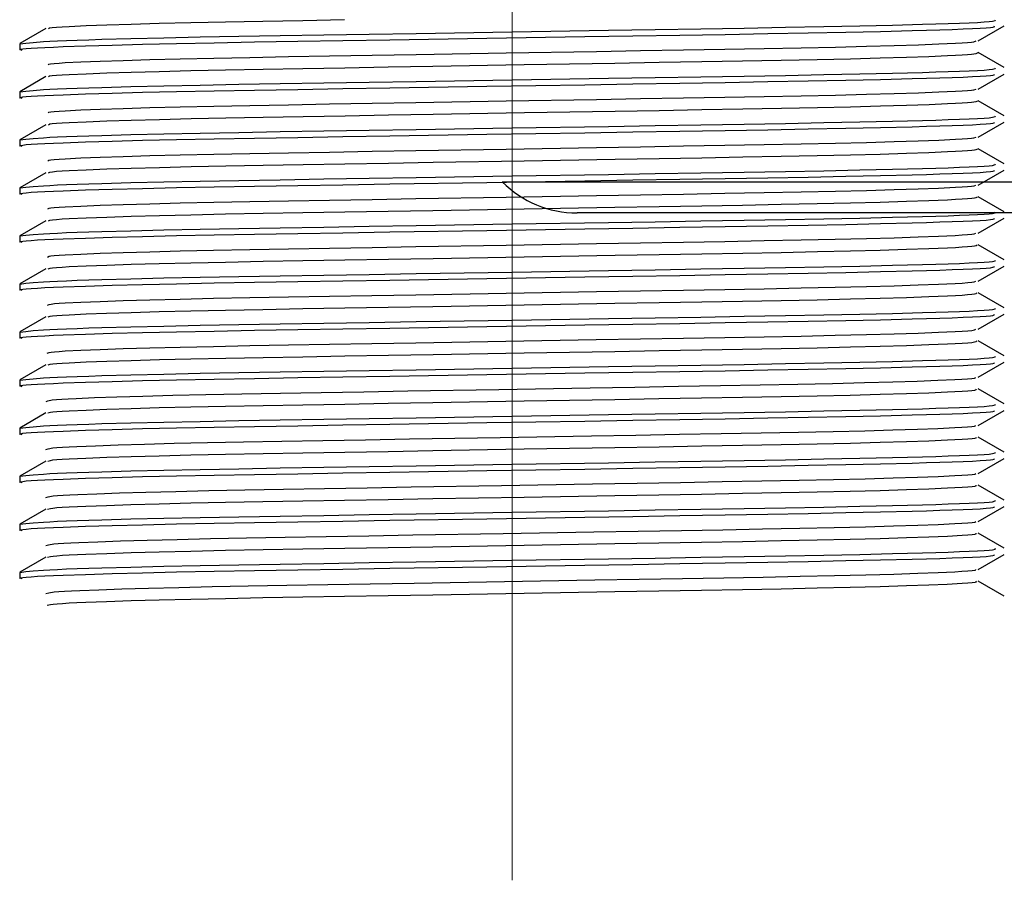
# Model space of a CAD drawing. Header units: millimetres. Extents: x 262469 to 275208, y -32539 to 9411.
# Tile 357 of 428: x 269144 to 269150, y -13294 to -13289. Entities that reach past the tile are written whole.
import ezdxf

# ---------------------------------------------------------------- set-up
doc = ezdxf.new("R2010")
doc.units = ezdxf.units.MM
doc.header["$LTSCALE"] = 100
doc.layers.add('$ IE_TELETECHNIKA', color=5, linetype='Continuous', lineweight=30)

msp = doc.modelspace()

# ---------------------------------------------------------------- linework, layer by layer
at = {"layer": '$ IE_TELETECHNIKA', "color": 7, "linetype": 'Continuous', "lineweight": 5, "ltscale": 20.32}
msp.add_line((269147.0395, -13294.1088), (269147.0395, -13285.0463), dxfattribs=at)
at = {"layer": '$ IE_TELETECHNIKA', "color": 7, "linetype": 'Continuous'}
for p, q in [((269144.2877, -13289.0839), (269144.1342, -13289.1726)), ((269149.7914, -13289.157), (269149.9449, -13289.0683)), ((269144.1333, -13289.1736), (269144.1333, -13289.209)), ((269149.9449, -13289.3143), (269149.7914, -13289.2256)), ((269144.2876, -13289.3674), (269144.1342, -13289.456)), ((269149.7914, -13289.4404), (269149.9449, -13289.3518)), ((269144.1333, -13289.4571), (269144.1333, -13289.4925)), ((269149.9449, -13289.5978), (269149.7914, -13289.5091)), ((269144.2877, -13289.6509), (269144.1342, -13289.7395)), ((269149.7914, -13289.7239), (269149.9449, -13289.6353)), ((269144.1333, -13289.7405), (269144.1333, -13289.776)), ((269149.9449, -13289.8813), (269149.7914, -13289.7926)), ((269149.7914, -13290.0074), (269149.9449, -13289.9188)), ((269144.2877, -13289.9343), (269144.1342, -13290.023)), ((269144.1333, -13290.024), (269144.1333, -13290.0595)), ((269146.9815, -13289.9883), (269151.0976, -13289.9883)), ((269149.9449, -13290.1647), (269149.7914, -13290.0761)), ((269150.6557, -13290.1713), (269147.4234, -13290.1713)), ((269149.7914, -13290.2909), (269149.9449, -13290.2022)), ((269144.2877, -13290.2178), (269144.1342, -13290.3065)), ((269144.1333, -13290.3075), (269144.1333, -13290.3429)), ((269149.9449, -13290.4482), (269149.7914, -13290.3596)), ((269149.7914, -13290.5744), (269149.9449, -13290.4857)), ((269144.2877, -13290.5013), (269144.1342, -13290.59)), ((269144.1333, -13290.591), (269144.1333, -13290.6264)), ((269149.9449, -13290.7317), (269149.7914, -13290.6431)), ((269144.2876, -13290.7848), (269144.1342, -13290.8734)), ((269149.7914, -13290.8579), (269149.9449, -13290.7692)), ((269144.1333, -13290.8745), (269144.1333, -13290.9099)), ((269149.9449, -13291.0152), (269149.7914, -13290.9266)), ((269144.2877, -13291.0683), (269144.1342, -13291.1569)), ((269149.7914, -13291.1413), (269149.9449, -13291.0527)), ((269144.1333, -13291.1579), (269144.1333, -13291.1934)), ((269149.9449, -13291.2987), (269149.7914, -13291.21)), ((269144.2877, -13291.3518), (269144.1342, -13291.4404)), ((269149.7914, -13291.4248), (269149.9449, -13291.3362)), ((269144.1333, -13291.4414), (269144.1333, -13291.4769)), ((269149.9449, -13291.5822), (269149.7914, -13291.4935)), ((269144.2877, -13291.6353), (269144.1342, -13291.7239)), ((269149.7914, -13291.7083), (269149.9449, -13291.6197)), ((269144.1333, -13291.7249), (269144.1333, -13291.7604)), ((269149.9449, -13291.8656), (269149.7914, -13291.777)), ((269144.2876, -13291.9188), (269144.1342, -13292.0074)), ((269149.7914, -13291.9918), (269149.9449, -13291.9031)), ((269144.1333, -13292.0084), (269144.1333, -13292.0438)), ((269149.9449, -13292.1491), (269149.7914, -13292.0605)), ((269149.7914, -13292.2753), (269149.9449, -13292.1866)), ((269144.2877, -13292.2022), (269144.1342, -13292.2909)), ((269144.1333, -13292.2919), (269144.1333, -13292.3273)), ((269149.9449, -13292.4326), (269149.7914, -13292.344))]:
    msp.add_line(p, q, dxfattribs=at)
for points in [[(269144.1333, -13289.1736), (269144.1688, -13289.1693), (269144.2123, -13289.165), (269144.2721, -13289.1606), (269144.3105, -13289.1584), (269144.3561, -13289.1561), (269144.4097, -13289.1538), (269144.4713, -13289.1515), (269144.5405, -13289.1492), (269144.6169, -13289.1469), (269144.789, -13289.1422), (269144.9837, -13289.1377), (269145.1973, -13289.1333), (269145.4271, -13289.1291), (269145.6712, -13289.125), (269145.9281, -13289.1208), (269146.1958, -13289.1164), (269146.4723, -13289.1119), (269147.0398, -13289.1027), (269147.6079, -13289.0936), (269147.8849, -13289.0891), (269148.1533, -13289.0847), (269148.4102, -13289.0804), (269148.6529, -13289.0762), (269148.8804, -13289.0719), (269149.0918, -13289.0676), (269149.2862, -13289.0631), (269149.4621, -13289.0586), (269149.5416, -13289.0562), (269149.6146, -13289.0539), (269149.6803, -13289.0516), (269149.738, -13289.0493), (269149.787, -13289.047), (269149.8265, -13289.0447), (269149.8558, -13289.0425), (269149.8752, -13289.0403), (269149.8919, -13289.0361), (269149.8925, -13289.0319)], [(269144.3027, -13289.0839), (269144.3084, -13289.0798), (269144.324, -13289.0776), (269144.3497, -13289.0754), (269144.384, -13289.0732), (269144.4255, -13289.0709), (269144.5252, -13289.0663), (269144.6462, -13289.0617), (269144.79, -13289.0571), (269144.9565, -13289.0525), (269145.1431, -13289.048), (269145.3478, -13289.0436), (269145.5686, -13289.0394), (269145.8036, -13289.0353), (269146.0506, -13289.0311)], [(269144.1462, -13289.2122), (269144.1325, -13289.208), (269144.1371, -13289.2059), (269144.1502, -13289.2038), (269144.1714, -13289.2016), (269144.2004, -13289.1993), (269144.2369, -13289.1971), (269144.2806, -13289.1948), (269144.3312, -13289.1925), (269144.3883, -13289.1902), (269144.5213, -13289.1855), (269144.6782, -13289.1807), (269144.8578, -13289.1761), (269145.059, -13289.1715), (269145.2803, -13289.1672), (269145.5194, -13289.1629), (269145.7737, -13289.1587), (269146.0406, -13289.1544), (269146.3174, -13289.1499), (269146.8897, -13289.1406), (269147.4685, -13289.1312), (269147.7531, -13289.1267), (269148.0304, -13289.1222), (269148.2971, -13289.1178), (269148.5501, -13289.1134), (269148.7877, -13289.1091), (269149.0092, -13289.1047), (269149.2137, -13289.1003), (269149.4005, -13289.0957), (269149.4861, -13289.0933), (269149.5655, -13289.091), (269149.6377, -13289.0886), (269149.7021, -13289.0862), (269149.7577, -13289.0839), (269149.8036, -13289.0816), (269149.8392, -13289.0793), (269149.8636, -13289.0771), (269149.8783, -13289.0749), (269149.8856, -13289.0727), (269149.8879, -13289.0685)], [(269144.3006, -13289.2976), (269144.3042, -13289.2935), (269144.3151, -13289.2914), (269144.3354, -13289.2893), (269144.3646, -13289.2871), (269144.4014, -13289.2848), (269144.4936, -13289.2803), (269144.6073, -13289.2757), (269144.7432, -13289.2711), (269144.9016, -13289.2665), (269145.0805, -13289.262), (269145.2779, -13289.2577), (269145.4918, -13289.2534), (269145.7204, -13289.2493), (269145.9616, -13289.2452), (269146.213, -13289.2409), (269146.4722, -13289.2365), (269147.0042, -13289.2273), (269147.5376, -13289.2182), (269147.7985, -13289.2137), (269148.0521, -13289.2094), (269148.2962, -13289.2052), (269148.5283, -13289.2011), (269148.7463, -13289.1969), (269148.9483, -13289.1926), (269149.1323, -13289.1881), (269149.296, -13289.1836), (269149.4379, -13289.179), (269149.5583, -13289.1744), (269149.6568, -13289.1698), (269149.6962, -13289.1676), (269149.7279, -13289.1654), (269149.7508, -13289.1632), (269149.7654, -13289.1611), (269149.7801, -13289.157)], [(269144.3027, -13289.3674), (269144.3092, -13289.3632), (269144.3244, -13289.3611), (269144.3498, -13289.3589), (269144.3838, -13289.3567), (269144.4252, -13289.3544), (269144.5251, -13289.3498), (269144.6463, -13289.3452), (269144.7902, -13289.3406), (269144.9567, -13289.336), (269145.1435, -13289.3315), (269145.3484, -13289.3271), (269145.5694, -13289.3229), (269145.8046, -13289.3187), (269146.0518, -13289.3145), (269146.3085, -13289.3102), (269146.5723, -13289.3056), (269147.1108, -13289.2964), (269147.6465, -13289.2872), (269147.9068, -13289.2827), (269148.1588, -13289.2784), (269148.4, -13289.2743), (269148.628, -13289.2701), (269148.8408, -13289.2658), (269149.0364, -13289.2614), (269149.2126, -13289.2568), (269149.3675, -13289.2522), (269149.5001, -13289.2476), (269149.6102, -13289.243), (269149.6563, -13289.2407), (269149.6957, -13289.2384), (269149.7277, -13289.2362), (269149.752, -13289.234), (269149.7794, -13289.2298), (269149.7914, -13289.2256)], [(269144.1333, -13289.4571), (269144.1688, -13289.4528), (269144.2123, -13289.4485), (269144.2721, -13289.4441), (269144.3105, -13289.4418), (269144.3561, -13289.4396), (269144.4097, -13289.4373), (269144.4713, -13289.435), (269144.5405, -13289.4327), (269144.6169, -13289.4304), (269144.789, -13289.4257), (269144.9837, -13289.4212), (269145.1973, -13289.4168), (269145.4271, -13289.4126), (269145.6712, -13289.4085), (269145.9281, -13289.4042), (269146.1958, -13289.3999), (269146.4723, -13289.3954), (269147.0398, -13289.3862), (269147.6079, -13289.377), (269147.8849, -13289.3726), (269148.1533, -13289.3682), (269148.4102, -13289.3639), (269148.6529, -13289.3596), (269148.8804, -13289.3554), (269149.0918, -13289.351), (269149.2862, -13289.3466), (269149.4621, -13289.342), (269149.5416, -13289.3397), (269149.6146, -13289.3374), (269149.6803, -13289.3351), (269149.738, -13289.3327), (269149.787, -13289.3304), (269149.8265, -13289.3282), (269149.8558, -13289.326), (269149.8752, -13289.3238), (269149.8919, -13289.3196), (269149.8925, -13289.3154)], [(269144.1462, -13289.4957), (269144.1325, -13289.4915), (269144.1371, -13289.4894), (269144.1502, -13289.4872), (269144.1714, -13289.485), (269144.2004, -13289.4828), (269144.2369, -13289.4806), (269144.2806, -13289.4783), (269144.3312, -13289.476), (269144.3883, -13289.4737), (269144.5213, -13289.469), (269144.6782, -13289.4642), (269144.8578, -13289.4596), (269145.059, -13289.455), (269145.2803, -13289.4507), (269145.5194, -13289.4464), (269145.7737, -13289.4422), (269146.0406, -13289.4379), (269146.3174, -13289.4334), (269146.8897, -13289.424), (269147.4685, -13289.4147), (269147.7531, -13289.4101), (269148.0304, -13289.4057), (269148.2971, -13289.4012), (269148.5501, -13289.3969), (269148.7877, -13289.3926), (269149.0092, -13289.3882), (269149.2137, -13289.3838), (269149.4005, -13289.3792), (269149.4861, -13289.3768), (269149.5655, -13289.3745), (269149.6377, -13289.3721), (269149.7021, -13289.3697), (269149.7577, -13289.3674), (269149.8036, -13289.365), (269149.8392, -13289.3628), (269149.8636, -13289.3605), (269149.8783, -13289.3584), (269149.8856, -13289.3562), (269149.8879, -13289.352)], [(269144.3, -13289.5811), (269144.3047, -13289.577), (269144.3156, -13289.5749), (269144.3358, -13289.5727), (269144.3646, -13289.5705), (269144.4012, -13289.5683), (269144.4934, -13289.5638), (269144.6073, -13289.5592), (269144.7432, -13289.5546), (269144.9015, -13289.55), (269145.0804, -13289.5455), (269145.2778, -13289.5412), (269145.4918, -13289.5369), (269145.7204, -13289.5328), (269145.9615, -13289.5287), (269146.2128, -13289.5244), (269146.472, -13289.52), (269147.0041, -13289.5108), (269147.5374, -13289.5017), (269147.7983, -13289.4972), (269148.052, -13289.4929), (269148.296, -13289.4887), (269148.5281, -13289.4846), (269148.7462, -13289.4804), (269148.9482, -13289.4761), (269149.1322, -13289.4716), (269149.2959, -13289.467), (269149.4378, -13289.4624), (269149.5581, -13289.4579), (269149.6567, -13289.4533), (269149.6963, -13289.4511), (269149.7282, -13289.4488), (269149.7513, -13289.4467), (269149.7657, -13289.4446), (269149.7792, -13289.4405)], [(269144.3026, -13289.6508), (269144.3101, -13289.6467), (269144.3252, -13289.6446), (269144.3503, -13289.6424), (269144.3842, -13289.6401), (269144.4255, -13289.6379), (269144.5256, -13289.6333), (269144.6471, -13289.6286), (269144.7912, -13289.624), (269144.9578, -13289.6194), (269145.1447, -13289.6149), (269145.3497, -13289.6106), (269145.5708, -13289.6063), (269145.8061, -13289.6022), (269146.0533, -13289.598), (269146.3101, -13289.5936), (269146.5739, -13289.5891), (269147.1124, -13289.5798), (269147.648, -13289.5706), (269147.9084, -13289.5662), (269148.1603, -13289.5619), (269148.4014, -13289.5577), (269148.6293, -13289.5535), (269148.842, -13289.5493), (269149.0375, -13289.5449), (269149.2136, -13289.5403), (269149.3683, -13289.5357), (269149.5008, -13289.531), (269149.6107, -13289.5264), (269149.6568, -13289.5241), (269149.6962, -13289.5219), (269149.7283, -13289.5196), (269149.7525, -13289.5175), (269149.7792, -13289.5132), (269149.7897, -13289.5091)], [(269144.1333, -13289.7405), (269144.1688, -13289.7363), (269144.2123, -13289.7319), (269144.2721, -13289.7276), (269144.3105, -13289.7253), (269144.3561, -13289.7231), (269144.4097, -13289.7208), (269144.4713, -13289.7185), (269144.5405, -13289.7162), (269144.6169, -13289.7138), (269144.789, -13289.7092), (269144.9837, -13289.7047), (269145.1973, -13289.7003), (269145.4271, -13289.6961), (269145.6712, -13289.6919), (269145.9281, -13289.6877), (269146.1958, -13289.6834), (269146.4723, -13289.6789), (269147.0398, -13289.6696), (269147.6079, -13289.6605), (269147.8849, -13289.6561), (269148.1533, -13289.6517), (269148.4102, -13289.6474), (269148.6529, -13289.6431), (269148.8804, -13289.6388), (269149.0918, -13289.6345), (269149.2862, -13289.6301), (269149.4621, -13289.6255), (269149.5416, -13289.6232), (269149.6146, -13289.6209), (269149.6803, -13289.6185), (269149.738, -13289.6162), (269149.787, -13289.6139), (269149.8265, -13289.6117), (269149.8558, -13289.6094), (269149.8752, -13289.6073), (269149.8919, -13289.603), (269149.8925, -13289.5989)], [(269144.1462, -13289.7792), (269144.1325, -13289.775), (269144.1371, -13289.7729), (269144.1502, -13289.7707), (269144.1714, -13289.7685), (269144.2004, -13289.7663), (269144.2369, -13289.7641), (269144.2806, -13289.7618), (269144.3312, -13289.7595), (269144.3883, -13289.7572), (269144.5213, -13289.7524), (269144.6782, -13289.7477), (269144.8578, -13289.743), (269145.059, -13289.7385), (269145.2803, -13289.7341), (269145.5194, -13289.7299), (269145.7737, -13289.7257), (269146.0406, -13289.7213), (269146.3174, -13289.7169), (269146.8897, -13289.7075), (269147.4685, -13289.6982), (269147.7531, -13289.6936), (269148.0304, -13289.6891), (269148.2971, -13289.6847), (269148.5501, -13289.6804), (269148.7877, -13289.6761), (269149.0092, -13289.6717), (269149.2137, -13289.6672), (269149.4005, -13289.6627), (269149.4861, -13289.6603), (269149.5655, -13289.6579), (269149.6377, -13289.6556), (269149.7021, -13289.6532), (269149.7577, -13289.6508), (269149.8036, -13289.6485), (269149.8392, -13289.6462), (269149.8636, -13289.644), (269149.8783, -13289.6418), (269149.8856, -13289.6397), (269149.8879, -13289.6355)], [(269144.2993, -13289.8645), (269144.3052, -13289.8605), (269144.3162, -13289.8584), (269144.3361, -13289.8562), (269144.3647, -13289.854), (269144.4012, -13289.8518), (269144.4933, -13289.8473), (269144.6073, -13289.8427), (269144.7432, -13289.8381), (269144.9015, -13289.8335), (269145.0804, -13289.829), (269145.2778, -13289.8246), (269145.4917, -13289.8204), (269145.7203, -13289.8163), (269145.9614, -13289.8122), (269146.2127, -13289.8079), (269146.4719, -13289.8035), (269147.0039, -13289.7943), (269147.5373, -13289.7851), (269147.7982, -13289.7807), (269148.0518, -13289.7763), (269148.2959, -13289.7722), (269148.528, -13289.7681), (269148.746, -13289.7639), (269148.948, -13289.7596), (269149.132, -13289.7551), (269149.2958, -13289.7505), (269149.4377, -13289.7459), (269149.5579, -13289.7413), (269149.6566, -13289.7368), (269149.6964, -13289.7345), (269149.7285, -13289.7323), (269149.7518, -13289.7302), (269149.7662, -13289.7281), (269149.7785, -13289.724)], [(269144.3023, -13289.9343), (269144.3108, -13289.9302), (269144.3256, -13289.9281), (269144.3504, -13289.9259), (269144.384, -13289.9236), (269144.4251, -13289.9214), (269144.5252, -13289.9168), (269144.6468, -13289.9121), (269144.7908, -13289.9075), (269144.9573, -13289.9029), (269145.1442, -13289.8984), (269145.3491, -13289.8941), (269145.5702, -13289.8898), (269145.8055, -13289.8857), (269146.0527, -13289.8815), (269146.3094, -13289.8771), (269146.5732, -13289.8726), (269147.1117, -13289.8633), (269147.6474, -13289.8541), (269147.9077, -13289.8497), (269148.1597, -13289.8454), (269148.4008, -13289.8412), (269148.6288, -13289.837), (269148.8415, -13289.8328), (269149.037, -13289.8283), (269149.2132, -13289.8238), (269149.368, -13289.8192), (269149.5004, -13289.8145), (269149.6104, -13289.8099), (269149.6565, -13289.8076), (269149.6961, -13289.8054), (269149.7284, -13289.8031), (269149.7528, -13289.8009), (269149.769, -13289.7988), (269149.7789, -13289.7967), (269149.7881, -13289.7926)], [(269144.1462, -13290.0627), (269144.1325, -13290.0585), (269144.1371, -13290.0564), (269144.1502, -13290.0542), (269144.1714, -13290.052), (269144.2004, -13290.0498), (269144.2369, -13290.0475), (269144.2806, -13290.0453), (269144.3312, -13290.043), (269144.3883, -13290.0406), (269144.5213, -13290.0359), (269144.6782, -13290.0312), (269144.8578, -13290.0265), (269145.059, -13290.022), (269145.2803, -13290.0176), (269145.5194, -13290.0134), (269145.7737, -13290.0092), (269146.0406, -13290.0048), (269146.3174, -13290.0003), (269146.8896, -13289.991), (269147.4685, -13289.9817), (269147.7531, -13289.9771), (269148.0304, -13289.9726), (269148.2971, -13289.9682), (269148.5501, -13289.9639), (269148.7877, -13289.9595), (269149.0092, -13289.9552), (269149.2137, -13289.9507), (269149.4005, -13289.9461), (269149.4861, -13289.9438), (269149.5654, -13289.9414), (269149.6377, -13289.9391), (269149.7021, -13289.9367), (269149.7577, -13289.9343), (269149.8036, -13289.932), (269149.8392, -13289.9297), (269149.8636, -13289.9275), (269149.8783, -13289.9253), (269149.8856, -13289.9232), (269149.8879, -13289.9189)], [(269144.1333, -13290.024), (269144.1688, -13290.0197), (269144.2123, -13290.0154), (269144.2721, -13290.011), (269144.3105, -13290.0088), (269144.3561, -13290.0066), (269144.4097, -13290.0043), (269144.4713, -13290.002), (269144.5405, -13289.9996), (269144.6169, -13289.9973), (269144.789, -13289.9927), (269144.9837, -13289.9881), (269145.1973, -13289.9838), (269145.4271, -13289.9796), (269145.6712, -13289.9754), (269145.9281, -13289.9712), (269146.1958, -13289.9669), (269146.4723, -13289.9624), (269147.0398, -13289.9531), (269147.6079, -13289.944), (269147.8849, -13289.9396), (269148.1533, -13289.9352), (269148.4102, -13289.9309), (269148.6529, -13289.9266), (269148.8804, -13289.9223), (269149.0918, -13289.918), (269149.2862, -13289.9136), (269149.4621, -13289.909), (269149.5416, -13289.9067), (269149.6146, -13289.9044), (269149.6803, -13289.902), (269149.738, -13289.8997), (269149.787, -13289.8974), (269149.8265, -13289.8951), (269149.8558, -13289.8929), (269149.8752, -13289.8908), (269149.8919, -13289.8865), (269149.8925, -13289.8824)], [(269144.2985, -13290.148), (269144.3056, -13290.1439), (269144.3167, -13290.1418), (269144.3364, -13290.1397), (269144.3649, -13290.1375), (269144.4011, -13290.1353), (269144.4931, -13290.1307), (269144.6072, -13290.1262), (269144.7432, -13290.1216), (269144.9015, -13290.117), (269145.0803, -13290.1125), (269145.2777, -13290.1081), (269145.4916, -13290.1039), (269145.7202, -13290.0998), (269145.9613, -13290.0956), (269146.2126, -13290.0914), (269146.4718, -13290.0869), (269147.0038, -13290.0778), (269147.5372, -13290.0686), (269147.798, -13290.0641), (269148.0517, -13290.0598), (269148.2957, -13290.0557), (269148.5279, -13290.0515), (269148.7459, -13290.0474), (269148.9479, -13290.043), (269149.1319, -13290.0386), (269149.2958, -13290.034), (269149.4376, -13290.0294), (269149.5577, -13290.0248), (269149.6564, -13290.0203), (269149.6964, -13290.018), (269149.7288, -13290.0158), (269149.7524, -13290.0136), (269149.7667, -13290.0115), (269149.7779, -13290.0074)], [(269144.302, -13290.2178), (269144.3114, -13290.2137), (269144.3261, -13290.2115), (269144.3505, -13290.2094), (269144.3838, -13290.2071), (269144.4247, -13290.2049), (269144.5248, -13290.2003), (269144.6465, -13290.1956), (269144.7904, -13290.191), (269144.9569, -13290.1864), (269145.1436, -13290.1819), (269145.3485, -13290.1776), (269145.5696, -13290.1733), (269145.8048, -13290.1692), (269146.052, -13290.165), (269146.3087, -13290.1606), (269146.5725, -13290.1561), (269147.1109, -13290.1468), (269147.6467, -13290.1376), (269147.907, -13290.1332), (269148.159, -13290.1289), (269148.4002, -13290.1247), (269148.6282, -13290.1205), (269148.8409, -13290.1163), (269149.0365, -13290.1118), (269149.2127, -13290.1073), (269149.3676, -13290.1027), (269149.5, -13290.098), (269149.61, -13290.0934), (269149.6563, -13290.0911), (269149.696, -13290.0888), (269149.7285, -13290.0866), (269149.753, -13290.0844), (269149.7692, -13290.0823), (269149.7787, -13290.0802), (269149.7865, -13290.0761)], [(269144.1462, -13290.3462), (269144.1325, -13290.342), (269144.1371, -13290.3398), (269144.1502, -13290.3377), (269144.1714, -13290.3355), (269144.2004, -13290.3333), (269144.2369, -13290.331), (269144.2806, -13290.3287), (269144.3312, -13290.3264), (269144.3883, -13290.3241), (269144.5213, -13290.3194), (269144.6782, -13290.3147), (269144.8578, -13290.31), (269145.059, -13290.3055), (269145.2803, -13290.3011), (269145.5194, -13290.2969), (269145.7737, -13290.2926), (269146.0406, -13290.2883), (269146.3174, -13290.2838), (269146.8897, -13290.2745), (269147.4685, -13290.2651), (269147.7531, -13290.2606), (269148.0304, -13290.2561), (269148.2971, -13290.2517), (269148.5501, -13290.2473), (269148.7877, -13290.243), (269149.0092, -13290.2387), (269149.2137, -13290.2342), (269149.4005, -13290.2296), (269149.4861, -13290.2273), (269149.5655, -13290.2249), (269149.6377, -13290.2225), (269149.7021, -13290.2202), (269149.7577, -13290.2178), (269149.8036, -13290.2155), (269149.8392, -13290.2132), (269149.8636, -13290.211), (269149.8783, -13290.2088), (269149.8856, -13290.2067), (269149.8879, -13290.2024)], [(269144.1333, -13290.3075), (269144.1688, -13290.3032), (269144.2123, -13290.2989), (269144.2721, -13290.2945), (269144.3105, -13290.2923), (269144.3561, -13290.29), (269144.4097, -13290.2878), (269144.4713, -13290.2854), (269144.5405, -13290.2831), (269144.6169, -13290.2808), (269144.789, -13290.2762), (269144.9837, -13290.2716), (269145.1973, -13290.2673), (269145.4271, -13290.2631), (269145.6712, -13290.2589), (269145.9281, -13290.2547), (269146.1958, -13290.2503), (269146.4723, -13290.2458), (269147.0398, -13290.2366), (269147.6079, -13290.2275), (269147.8849, -13290.223), (269148.1533, -13290.2187), (269148.4102, -13290.2143), (269148.6529, -13290.2101), (269148.8804, -13290.2058), (269149.0918, -13290.2015), (269149.2862, -13290.1971), (269149.4621, -13290.1925), (269149.5416, -13290.1902), (269149.6146, -13290.1878), (269149.6803, -13290.1855), (269149.738, -13290.1832), (269149.787, -13290.1809), (269149.8265, -13290.1786), (269149.8558, -13290.1764), (269149.8752, -13290.1742), (269149.8919, -13290.17), (269149.8925, -13290.1658)], [(269144.2976, -13290.4315), (269144.306, -13290.4274), (269144.3172, -13290.4253), (269144.3368, -13290.4232), (269144.365, -13290.421), (269144.4011, -13290.4188), (269144.493, -13290.4142), (269144.6072, -13290.4096), (269144.7433, -13290.405), (269144.9014, -13290.4005), (269145.0803, -13290.396), (269145.2776, -13290.3916), (269145.4916, -13290.3874), (269145.7201, -13290.3833), (269145.9612, -13290.3791), (269146.2125, -13290.3749), (269146.4717, -13290.3704), (269147.0037, -13290.3613), (269147.537, -13290.3521), (269147.7979, -13290.3476), (269148.0515, -13290.3433), (269148.2956, -13290.3392), (269148.5277, -13290.335), (269148.7457, -13290.3309), (269148.9477, -13290.3265), (269149.1318, -13290.3221), (269149.2957, -13290.3175), (269149.4375, -13290.3129), (269149.5575, -13290.3083), (269149.6562, -13290.3038), (269149.6964, -13290.3015), (269149.729, -13290.2993), (269149.7529, -13290.2971), (269149.7673, -13290.295), (269149.7773, -13290.2909)], [(269144.3015, -13290.5013), (269144.312, -13290.4972), (269144.3265, -13290.495), (269144.3507, -13290.4928), (269144.3837, -13290.4906), (269144.4244, -13290.4883), (269144.5245, -13290.4837), (269144.6463, -13290.4791), (269144.7903, -13290.4745), (269144.9567, -13290.4699), (269145.1435, -13290.4654), (269145.3485, -13290.461), (269145.5696, -13290.4568), (269145.8049, -13290.4527), (269146.0521, -13290.4485), (269146.3089, -13290.4441), (269146.5728, -13290.4396), (269147.1114, -13290.4303), (269147.6472, -13290.4211), (269147.9076, -13290.4166), (269148.1596, -13290.4124), (269148.4008, -13290.4082), (269148.6289, -13290.404), (269148.8417, -13290.3997), (269149.0372, -13290.3953), (269149.2134, -13290.3907), (269149.3682, -13290.3861), (269149.5005, -13290.3815), (269149.6103, -13290.3769), (269149.6566, -13290.3746), (269149.6964, -13290.3723), (269149.729, -13290.3701), (269149.7535, -13290.3679), (269149.7697, -13290.3658), (269149.7787, -13290.3637), (269149.7851, -13290.3596)], [(269144.1462, -13290.6296), (269144.1325, -13290.6255), (269144.1371, -13290.6233), (269144.1502, -13290.6212), (269144.1714, -13290.619), (269144.2004, -13290.6168), (269144.2369, -13290.6145), (269144.2806, -13290.6122), (269144.3312, -13290.6099), (269144.3883, -13290.6076), (269144.5213, -13290.6029), (269144.6782, -13290.5982), (269144.8578, -13290.5935), (269145.059, -13290.5889), (269145.2803, -13290.5846), (269145.5194, -13290.5803), (269145.7737, -13290.5761), (269146.0406, -13290.5718), (269146.3173, -13290.5673), (269146.8896, -13290.558), (269147.4685, -13290.5486), (269147.7531, -13290.5441), (269148.0304, -13290.5396), (269148.2971, -13290.5352), (269148.5501, -13290.5308), (269148.7877, -13290.5265), (269149.0092, -13290.5221), (269149.2137, -13290.5177), (269149.4005, -13290.5131), (269149.4861, -13290.5108), (269149.5654, -13290.5084), (269149.6377, -13290.506), (269149.7021, -13290.5036), (269149.7577, -13290.5013), (269149.8036, -13290.499), (269149.8392, -13290.4967), (269149.8636, -13290.4945), (269149.8783, -13290.4923), (269149.8856, -13290.4901), (269149.8879, -13290.4859)], [(269144.1333, -13290.591), (269144.1688, -13290.5867), (269144.2123, -13290.5824), (269144.2721, -13290.578), (269144.3105, -13290.5758), (269144.3561, -13290.5735), (269144.4097, -13290.5712), (269144.4713, -13290.5689), (269144.5405, -13290.5666), (269144.6169, -13290.5643), (269144.789, -13290.5597), (269144.9837, -13290.5551), (269145.1973, -13290.5508), (269145.4271, -13290.5465), (269145.6712, -13290.5424), (269145.9281, -13290.5382), (269146.1958, -13290.5338), (269146.4723, -13290.5293), (269147.0398, -13290.5201), (269147.6079, -13290.511), (269147.8849, -13290.5065), (269148.1533, -13290.5021), (269148.4102, -13290.4978), (269148.6529, -13290.4936), (269148.8804, -13290.4893), (269149.0918, -13290.485), (269149.2862, -13290.4805), (269149.4621, -13290.476), (269149.5416, -13290.4737), (269149.6146, -13290.4713), (269149.6803, -13290.469), (269149.738, -13290.4667), (269149.787, -13290.4644), (269149.8265, -13290.4621), (269149.8558, -13290.4599), (269149.8752, -13290.4577), (269149.8919, -13290.4535), (269149.8925, -13290.4493)], [(269144.2967, -13290.715), (269144.3062, -13290.7109), (269144.3177, -13290.7088), (269144.3371, -13290.7067), (269144.3652, -13290.7045), (269144.401, -13290.7022), (269144.4929, -13290.6977), (269144.6072, -13290.6931), (269144.7433, -13290.6885), (269144.9014, -13290.684), (269145.0802, -13290.6795), (269145.2776, -13290.6751), (269145.4915, -13290.6709), (269145.72, -13290.6668), (269145.9611, -13290.6626), (269146.2124, -13290.6583), (269146.4716, -13290.6539), (269147.0036, -13290.6448), (269147.5369, -13290.6356), (269147.7977, -13290.6311), (269148.0514, -13290.6268), (269148.2955, -13290.6226), (269148.5276, -13290.6185), (269148.7456, -13290.6143), (269148.9476, -13290.61), (269149.1317, -13290.6055), (269149.2956, -13290.601), (269149.4374, -13290.5964), (269149.5573, -13290.5918), (269149.656, -13290.5872), (269149.6964, -13290.585), (269149.7293, -13290.5828), (269149.7534, -13290.5806), (269149.7679, -13290.5785), (269149.7769, -13290.5744)], [(269144.3009, -13290.7848), (269144.3125, -13290.7807), (269144.327, -13290.7785), (269144.3508, -13290.7763), (269144.3836, -13290.7741), (269144.4241, -13290.7718), (269144.5241, -13290.7672), (269144.6459, -13290.7626), (269144.7899, -13290.758), (269144.9562, -13290.7534), (269145.1429, -13290.7489), (269145.3478, -13290.7445), (269145.5689, -13290.7403), (269145.8042, -13290.7362), (269146.0514, -13290.7319), (269146.3082, -13290.7276), (269146.572, -13290.723), (269147.1106, -13290.7138), (269147.6464, -13290.7046), (269147.9069, -13290.7001), (269148.1589, -13290.6958), (269148.4002, -13290.6917), (269148.6282, -13290.6875), (269148.8411, -13290.6832), (269149.0366, -13290.6788), (269149.2129, -13290.6742), (269149.3679, -13290.6696), (269149.5002, -13290.665), (269149.6099, -13290.6604), (269149.6563, -13290.6581), (269149.6963, -13290.6558), (269149.729, -13290.6536), (269149.7538, -13290.6514), (269149.7699, -13290.6492), (269149.7787, -13290.6472), (269149.7838, -13290.643)], [(269144.1333, -13290.8745), (269144.1688, -13290.8702), (269144.2123, -13290.8659), (269144.2721, -13290.8615), (269144.3105, -13290.8593), (269144.3561, -13290.857), (269144.4097, -13290.8547), (269144.4713, -13290.8524), (269144.5405, -13290.8501), (269144.6169, -13290.8478), (269144.789, -13290.8431), (269144.9837, -13290.8386), (269145.1973, -13290.8342), (269145.4271, -13290.83), (269145.6712, -13290.8259), (269145.9281, -13290.8217), (269146.1958, -13290.8173), (269146.4723, -13290.8128), (269147.0398, -13290.8036), (269147.6079, -13290.7944), (269147.8849, -13290.79), (269148.1533, -13290.7856), (269148.4102, -13290.7813), (269148.6529, -13290.777), (269148.8804, -13290.7728), (269149.0918, -13290.7685), (269149.2862, -13290.764), (269149.4621, -13290.7595), (269149.5416, -13290.7571), (269149.6146, -13290.7548), (269149.6803, -13290.7525), (269149.738, -13290.7502), (269149.787, -13290.7479), (269149.8265, -13290.7456), (269149.8558, -13290.7434), (269149.8752, -13290.7412), (269149.8919, -13290.737), (269149.8925, -13290.7328)], [(269144.1462, -13290.9131), (269144.1325, -13290.9089), (269144.1371, -13290.9068), (269144.1502, -13290.9046), (269144.1714, -13290.9025), (269144.2004, -13290.9002), (269144.2369, -13290.898), (269144.2806, -13290.8957), (269144.3312, -13290.8934), (269144.3883, -13290.8911), (269144.5213, -13290.8864), (269144.6782, -13290.8816), (269144.8578, -13290.877), (269145.059, -13290.8724), (269145.2803, -13290.8681), (269145.5194, -13290.8638), (269145.7737, -13290.8596), (269146.0406, -13290.8553), (269146.3174, -13290.8508), (269146.8897, -13290.8415), (269147.4685, -13290.8321), (269147.7531, -13290.8276), (269148.0304, -13290.8231), (269148.2971, -13290.8187), (269148.5501, -13290.8143), (269148.7877, -13290.81), (269149.0092, -13290.8056), (269149.2137, -13290.8012), (269149.4005, -13290.7966), (269149.4861, -13290.7942), (269149.5655, -13290.7919), (269149.6377, -13290.7895), (269149.7021, -13290.7871), (269149.7577, -13290.7848), (269149.8036, -13290.7825), (269149.8392, -13290.7802), (269149.8636, -13290.7779), (269149.8783, -13290.7758), (269149.8856, -13290.7736), (269149.8879, -13290.7694)], [(269144.2955, -13290.9984), (269144.3064, -13290.9944), (269144.3182, -13290.9923), (269144.3375, -13290.9901), (269144.3654, -13290.988), (269144.4011, -13290.9857), (269144.4927, -13290.9812), (269144.6071, -13290.9766), (269144.7433, -13290.972), (269144.9014, -13290.9674), (269145.0802, -13290.9629), (269145.2775, -13290.9586), (269145.4914, -13290.9544), (269145.72, -13290.9502), (269145.961, -13290.9461), (269146.2123, -13290.9418), (269146.4715, -13290.9374), (269147.0034, -13290.9282), (269147.5368, -13290.9191), (269147.7976, -13290.9146), (269148.0513, -13290.9103), (269148.2953, -13290.9061), (269148.5274, -13290.902), (269148.7454, -13290.8978), (269148.9474, -13290.8935), (269149.1316, -13290.889), (269149.2955, -13290.8845), (269149.4373, -13290.8799), (269149.5571, -13290.8753), (269149.6558, -13290.8707), (269149.6963, -13290.8685), (269149.7295, -13290.8663), (269149.7539, -13290.8641), (269149.7686, -13290.862), (269149.7766, -13290.8579)], [(269144.3003, -13291.0682), (269144.3131, -13291.0641), (269144.3277, -13291.062), (269144.3515, -13291.0598), (269144.384, -13291.0576), (269144.4244, -13291.0553), (269144.5245, -13291.0507), (269144.6465, -13291.0461), (269144.7906, -13291.0414), (269144.9569, -13291.0368), (269145.1437, -13291.0323), (269145.3486, -13291.028), (269145.5697, -13291.0238), (269145.8049, -13291.0196), (269146.0521, -13291.0154), (269146.3089, -13291.011), (269146.5726, -13291.0065), (269147.1111, -13290.9973), (269147.6468, -13290.9881), (269147.9072, -13290.9836), (269148.1592, -13290.9793), (269148.4003, -13290.9752), (269148.6283, -13290.971), (269148.8411, -13290.9667), (269149.0366, -13290.9623), (269149.2129, -13290.9577), (269149.3678, -13290.9531), (269149.5, -13290.9485), (269149.6097, -13290.9438), (269149.6561, -13290.9416), (269149.6962, -13290.9393), (269149.7291, -13290.9371), (269149.7541, -13290.9349), (269149.7703, -13290.9327), (269149.7788, -13290.9306), (269149.7825, -13290.9265)], [(269144.1333, -13291.1579), (269144.1688, -13291.1537), (269144.2123, -13291.1493), (269144.2721, -13291.145), (269144.3105, -13291.1427), (269144.3561, -13291.1405), (269144.4097, -13291.1382), (269144.4713, -13291.1359), (269144.5405, -13291.1336), (269144.6169, -13291.1312), (269144.789, -13291.1266), (269144.9837, -13291.1221), (269145.1973, -13291.1177), (269145.4271, -13291.1135), (269145.6712, -13291.1093), (269145.9281, -13291.1051), (269146.1958, -13291.1008), (269146.4723, -13291.0963), (269147.0398, -13291.087), (269147.6079, -13291.0779), (269147.8849, -13291.0735), (269148.1533, -13291.0691), (269148.4102, -13291.0648), (269148.6529, -13291.0605), (269148.8804, -13291.0563), (269149.0918, -13291.0519), (269149.2862, -13291.0475), (269149.4621, -13291.0429), (269149.5416, -13291.0406), (269149.6146, -13291.0383), (269149.6803, -13291.036), (269149.738, -13291.0336), (269149.787, -13291.0313), (269149.8265, -13291.0291), (269149.8558, -13291.0269), (269149.8752, -13291.0247), (269149.8919, -13291.0205), (269149.8925, -13291.0163)], [(269144.1462, -13291.1966), (269144.1325, -13291.1924), (269144.1371, -13291.1903), (269144.1502, -13291.1881), (269144.1714, -13291.1859), (269144.2004, -13291.1837), (269144.2369, -13291.1815), (269144.2806, -13291.1792), (269144.3312, -13291.1769), (269144.3883, -13291.1746), (269144.5213, -13291.1699), (269144.6782, -13291.1651), (269144.8578, -13291.1605), (269145.059, -13291.1559), (269145.2803, -13291.1516), (269145.5194, -13291.1473), (269145.7737, -13291.1431), (269146.0406, -13291.1388), (269146.3174, -13291.1343), (269146.8897, -13291.1249), (269147.4685, -13291.1156), (269147.7531, -13291.111), (269148.0304, -13291.1066), (269148.2971, -13291.1021), (269148.5501, -13291.0978), (269148.7877, -13291.0935), (269149.0092, -13291.0891), (269149.2137, -13291.0847), (269149.4005, -13291.0801), (269149.4861, -13291.0777), (269149.5655, -13291.0754), (269149.6377, -13291.073), (269149.7021, -13291.0706), (269149.7577, -13291.0683), (269149.8036, -13291.0659), (269149.8392, -13291.0637), (269149.8636, -13291.0614), (269149.8783, -13291.0593), (269149.8856, -13291.0571), (269149.8879, -13291.0529)], [(269144.288, -13291.2832), (269144.2988, -13291.2791), (269144.3252, -13291.2749), (269144.3489, -13291.2727), (269144.3805, -13291.2705), (269144.4194, -13291.2682), (269144.465, -13291.2659), (269144.5742, -13291.2613), (269144.7061, -13291.2567), (269144.8603, -13291.252), (269145.036, -13291.2475), (269145.231, -13291.243), (269145.4435, -13291.2388), (269145.6713, -13291.2346), (269145.9124, -13291.2304), (269146.1644, -13291.2261), (269146.4248, -13291.2217), (269146.9609, -13291.2124), (269147.5001, -13291.2032), (269147.7643, -13291.1986), (269148.0215, -13291.1943), (269148.2692, -13291.1901), (269148.5049, -13291.1859), (269148.7265, -13291.1817), (269148.9319, -13291.1773), (269149.1193, -13291.1728), (269149.2863, -13291.1682), (269149.4308, -13291.1636), (269149.5525, -13291.159), (269149.6529, -13291.1544), (269149.6944, -13291.1521), (269149.7285, -13291.1498), (269149.7539, -13291.1477), (269149.7691, -13291.1455), (269149.7764, -13291.1414)], [(269144.2995, -13291.3517), (269144.3135, -13291.3476), (269144.3282, -13291.3455), (269144.3516, -13291.3433), (269144.3839, -13291.3411), (269144.4241, -13291.3388), (269144.524, -13291.3342), (269144.6461, -13291.3296), (269144.7902, -13291.3249), (269144.9564, -13291.3203), (269145.1431, -13291.3158), (269145.3479, -13291.3115), (269145.569, -13291.3073), (269145.8042, -13291.3031), (269146.0513, -13291.2989), (269146.308, -13291.2945), (269146.5718, -13291.29), (269147.1103, -13291.2808), (269147.646, -13291.2715), (269147.9064, -13291.2671), (269148.1584, -13291.2628), (269148.3996, -13291.2587), (269148.6277, -13291.2545), (269148.8404, -13291.2502), (269149.036, -13291.2458), (269149.2124, -13291.2412), (269149.3674, -13291.2366), (269149.4996, -13291.232), (269149.6093, -13291.2273), (269149.696, -13291.2228), (269149.7291, -13291.2206), (269149.7543, -13291.2184), (269149.7707, -13291.2162), (269149.7789, -13291.2141), (269149.7814, -13291.21)], [(269144.1333, -13291.4414), (269144.1688, -13291.4371), (269144.2123, -13291.4328), (269144.2721, -13291.4284), (269144.3105, -13291.4262), (269144.3561, -13291.424), (269144.4097, -13291.4217), (269144.4713, -13291.4194), (269144.5405, -13291.4171), (269144.6169, -13291.4147), (269144.789, -13291.4101), (269144.9837, -13291.4056), (269145.1973, -13291.4012), (269145.4271, -13291.397), (269145.6712, -13291.3928), (269145.9281, -13291.3886), (269146.1958, -13291.3843), (269146.4723, -13291.3798), (269147.0398, -13291.3705), (269147.6079, -13291.3614), (269147.8849, -13291.357), (269148.1533, -13291.3526), (269148.4102, -13291.3483), (269148.6529, -13291.344), (269148.8804, -13291.3397), (269149.0918, -13291.3354), (269149.2862, -13291.331), (269149.4621, -13291.3264), (269149.5416, -13291.3241), (269149.6146, -13291.3218), (269149.6803, -13291.3194), (269149.738, -13291.3171), (269149.787, -13291.3148), (269149.8265, -13291.3126), (269149.8558, -13291.3103), (269149.8752, -13291.3082), (269149.8919, -13291.3039), (269149.8925, -13291.2998)], [(269144.1462, -13291.4801), (269144.1325, -13291.4759), (269144.1371, -13291.4738), (269144.1502, -13291.4716), (269144.1714, -13291.4694), (269144.2004, -13291.4672), (269144.2369, -13291.465), (269144.2806, -13291.4627), (269144.3312, -13291.4604), (269144.3883, -13291.4581), (269144.5213, -13291.4533), (269144.6782, -13291.4486), (269144.8578, -13291.4439), (269145.059, -13291.4394), (269145.2803, -13291.435), (269145.5194, -13291.4308), (269145.7737, -13291.4266), (269146.0406, -13291.4222), (269146.3174, -13291.4177), (269146.8897, -13291.4084), (269147.4685, -13291.3991), (269147.7531, -13291.3945), (269148.0304, -13291.39), (269148.2971, -13291.3856), (269148.5501, -13291.3813), (269148.7877, -13291.3769), (269149.0092, -13291.3726), (269149.2137, -13291.3681), (269149.4005, -13291.3635), (269149.4861, -13291.3612), (269149.5655, -13291.3588), (269149.6377, -13291.3565), (269149.7021, -13291.3541), (269149.7577, -13291.3517), (269149.8036, -13291.3494), (269149.8392, -13291.3471), (269149.8636, -13291.3449), (269149.8783, -13291.3427), (269149.8856, -13291.3406), (269149.8879, -13291.3364)], [(269144.2876, -13291.5665), (269144.3, -13291.5623), (269144.3279, -13291.5581), (269144.3523, -13291.5559), (269144.3845, -13291.5537), (269144.4241, -13291.5515), (269144.4703, -13291.5492), (269144.5806, -13291.5446), (269144.7134, -13291.5399), (269144.8685, -13291.5353), (269145.0447, -13291.5307), (269145.2403, -13291.5263), (269145.453, -13291.5221), (269145.681, -13291.5179), (269145.922, -13291.5137), (269146.1739, -13291.5094), (269146.434, -13291.505), (269146.9693, -13291.4958), (269147.5073, -13291.4866), (269147.7708, -13291.482), (269148.0273, -13291.4776), (269148.2743, -13291.4735), (269148.5093, -13291.4693), (269148.7302, -13291.4651), (269148.9349, -13291.4607), (269149.1216, -13291.4563), (269149.2881, -13291.4517), (269149.432, -13291.447), (269149.5532, -13291.4424), (269149.6531, -13291.4378), (269149.6947, -13291.4355), (269149.7289, -13291.4333), (269149.7545, -13291.4311), (269149.7699, -13291.429), (269149.7763, -13291.4249)], [(269144.2986, -13291.6352), (269144.3138, -13291.6311), (269144.3286, -13291.629), (269144.3519, -13291.6268), (269144.384, -13291.6246), (269144.424, -13291.6223), (269144.5238, -13291.6177), (269144.646, -13291.6131), (269144.7901, -13291.6084), (269144.9563, -13291.6038), (269145.143, -13291.5993), (269145.348, -13291.595), (269145.5691, -13291.5908), (269145.8043, -13291.5866), (269146.0516, -13291.5824), (269146.3083, -13291.578), (269146.5721, -13291.5735), (269147.1107, -13291.5642), (269147.6466, -13291.555), (269147.907, -13291.5506), (269148.159, -13291.5463), (269148.4003, -13291.5421), (269148.6283, -13291.538), (269148.8411, -13291.5337), (269149.0367, -13291.5292), (269149.213, -13291.5247), (269149.368, -13291.5201), (269149.5001, -13291.5154), (269149.6096, -13291.5108), (269149.6963, -13291.5063), (269149.7295, -13291.504), (269149.7549, -13291.5018), (269149.7713, -13291.4997), (269149.7793, -13291.4976), (269149.7805, -13291.4935)], [(269144.1333, -13291.7249), (269144.1688, -13291.7206), (269144.2123, -13291.7163), (269144.2721, -13291.7119), (269144.3105, -13291.7097), (269144.3561, -13291.7075), (269144.4097, -13291.7052), (269144.4713, -13291.7029), (269144.5405, -13291.7005), (269144.6169, -13291.6982), (269144.789, -13291.6936), (269144.9837, -13291.689), (269145.1973, -13291.6847), (269145.4271, -13291.6805), (269145.6712, -13291.6763), (269145.9281, -13291.6721), (269146.1958, -13291.6678), (269146.4723, -13291.6633), (269147.0398, -13291.654), (269147.6079, -13291.6449), (269147.8849, -13291.6404), (269148.1533, -13291.6361), (269148.4102, -13291.6318), (269148.6529, -13291.6275), (269148.8804, -13291.6232), (269149.0918, -13291.6189), (269149.2862, -13291.6145), (269149.4621, -13291.6099), (269149.5416, -13291.6076), (269149.6146, -13291.6053), (269149.6803, -13291.6029), (269149.738, -13291.6006), (269149.787, -13291.5983), (269149.8265, -13291.596), (269149.8558, -13291.5938), (269149.8752, -13291.5916), (269149.8919, -13291.5874), (269149.8925, -13291.5833)], [(269144.1462, -13291.7636), (269144.1325, -13291.7594), (269144.1371, -13291.7573), (269144.1502, -13291.7551), (269144.1714, -13291.7529), (269144.2004, -13291.7507), (269144.2369, -13291.7484), (269144.2806, -13291.7462), (269144.3312, -13291.7439), (269144.3883, -13291.7415), (269144.5213, -13291.7368), (269144.6782, -13291.7321), (269144.8578, -13291.7274), (269145.059, -13291.7229), (269145.2803, -13291.7185), (269145.5194, -13291.7143), (269145.7737, -13291.71), (269146.0406, -13291.7057), (269146.3174, -13291.7012), (269146.8897, -13291.6919), (269147.4685, -13291.6826), (269147.7531, -13291.678), (269148.0304, -13291.6735), (269148.2971, -13291.6691), (269148.5501, -13291.6648), (269148.7877, -13291.6604), (269149.0092, -13291.6561), (269149.2137, -13291.6516), (269149.4005, -13291.647), (269149.4861, -13291.6447), (269149.5655, -13291.6423), (269149.6377, -13291.6399), (269149.7021, -13291.6376), (269149.7577, -13291.6352), (269149.8036, -13291.6329), (269149.8392, -13291.6306), (269149.8636, -13291.6284), (269149.8783, -13291.6262), (269149.8856, -13291.6241), (269149.8879, -13291.6198)], [(269144.2872, -13291.8497), (269144.3013, -13291.8456), (269144.3307, -13291.8413), (269144.3558, -13291.8392), (269144.3887, -13291.8369), (269144.4288, -13291.8347), (269144.4757, -13291.8324), (269144.5871, -13291.8278), (269144.7208, -13291.8232), (269144.8766, -13291.8186), (269145.0535, -13291.814), (269145.2495, -13291.8096), (269145.4625, -13291.8054), (269145.6906, -13291.8012), (269145.9317, -13291.797), (269146.1834, -13291.7928), (269146.4433, -13291.7883), (269146.9777, -13291.7791), (269147.5145, -13291.7699), (269147.7773, -13291.7654), (269148.0331, -13291.761), (269148.2794, -13291.7568), (269148.5137, -13291.7527), (269148.7338, -13291.7485), (269148.9379, -13291.7442), (269149.1239, -13291.7397), (269149.2899, -13291.7351), (269149.4333, -13291.7305), (269149.5539, -13291.7258), (269149.6534, -13291.7213), (269149.6949, -13291.719), (269149.7293, -13291.7168), (269149.755, -13291.7146), (269149.7708, -13291.7125), (269149.7763, -13291.7083)], [(269144.2975, -13291.9187), (269144.314, -13291.9146), (269144.329, -13291.9125), (269144.3521, -13291.9103), (269144.3839, -13291.9081), (269144.4236, -13291.9058), (269144.5233, -13291.9012), (269144.6455, -13291.8966), (269144.7896, -13291.8919), (269144.9557, -13291.8873), (269145.1424, -13291.8828), (269145.3473, -13291.8785), (269145.5683, -13291.8743), (269145.8036, -13291.8701), (269146.0508, -13291.8659), (269146.3075, -13291.8615), (269146.5713, -13291.857), (269147.1099, -13291.8477), (269147.6458, -13291.8385), (269147.9063, -13291.834), (269148.1584, -13291.8298), (269148.3996, -13291.8256), (269148.6278, -13291.8215), (269148.8406, -13291.8172), (269149.0362, -13291.8127), (269149.2126, -13291.8082), (269149.3677, -13291.8035), (269149.4998, -13291.7989), (269149.6093, -13291.7943), (269149.6961, -13291.7897), (269149.7296, -13291.7875), (269149.7551, -13291.7853), (269149.7718, -13291.7832), (269149.7796, -13291.7811), (269149.7796, -13291.777)], [(269144.1333, -13292.0084), (269144.1688, -13292.0041), (269144.2123, -13291.9998), (269144.2721, -13291.9954), (269144.3105, -13291.9932), (269144.3561, -13291.9909), (269144.4097, -13291.9886), (269144.4713, -13291.9863), (269144.5405, -13291.984), (269144.6169, -13291.9817), (269144.789, -13291.9771), (269144.9837, -13291.9725), (269145.1973, -13291.9682), (269145.4271, -13291.964), (269145.6712, -13291.9598), (269145.9281, -13291.9556), (269146.1958, -13291.9512), (269146.4723, -13291.9467), (269147.0398, -13291.9375), (269147.6079, -13291.9284), (269147.8849, -13291.9239), (269148.1533, -13291.9195), (269148.4102, -13291.9152), (269148.6529, -13291.911), (269148.8804, -13291.9067), (269149.0918, -13291.9024), (269149.2862, -13291.898), (269149.4621, -13291.8934), (269149.5416, -13291.8911), (269149.6146, -13291.8887), (269149.6803, -13291.8864), (269149.738, -13291.8841), (269149.787, -13291.8818), (269149.8265, -13291.8795), (269149.8558, -13291.8773), (269149.8752, -13291.8751), (269149.8919, -13291.8709), (269149.8925, -13291.8667)], [(269144.1462, -13292.0471), (269144.1325, -13292.0429), (269144.1371, -13292.0407), (269144.1502, -13292.0386), (269144.1714, -13292.0364), (269144.2004, -13292.0342), (269144.2369, -13292.0319), (269144.2806, -13292.0296), (269144.3312, -13292.0273), (269144.3883, -13292.025), (269144.5213, -13292.0203), (269144.6782, -13292.0156), (269144.8578, -13292.0109), (269145.059, -13292.0064), (269145.2803, -13292.002), (269145.5194, -13291.9978), (269145.7737, -13291.9935), (269146.0406, -13291.9892), (269146.3174, -13291.9847), (269146.8896, -13291.9754), (269147.4685, -13291.966), (269147.7531, -13291.9615), (269148.0304, -13291.957), (269148.2971, -13291.9526), (269148.5501, -13291.9482), (269148.7877, -13291.9439), (269149.0092, -13291.9396), (269149.2137, -13291.9351), (269149.4005, -13291.9305), (269149.4861, -13291.9282), (269149.5654, -13291.9258), (269149.6377, -13291.9234), (269149.7021, -13291.9211), (269149.7577, -13291.9187), (269149.8036, -13291.9164), (269149.8392, -13291.9141), (269149.8636, -13291.9119), (269149.8783, -13291.9097), (269149.8856, -13291.9075), (269149.8879, -13291.9033)], [(269144.2869, -13292.1329), (269144.3027, -13292.1288), (269144.3336, -13292.1246), (269144.3593, -13292.1224), (269144.3929, -13292.1202), (269144.4337, -13292.1179), (269144.4811, -13292.1156), (269144.5936, -13292.111), (269144.7283, -13292.1064), (269144.8848, -13292.1018), (269145.0623, -13292.0973), (269145.2587, -13292.0929), (269145.4721, -13292.0887), (269145.7003, -13292.0845), (269145.9414, -13292.0804), (269146.1929, -13292.0761), (269146.4525, -13292.0716), (269146.9861, -13292.0625), (269147.5217, -13292.0533), (269147.7839, -13292.0488), (269148.0389, -13292.0444), (269148.2844, -13292.0402), (269148.518, -13292.0361), (269148.7375, -13292.0319), (269148.9408, -13292.0276), (269149.1262, -13292.0231), (269149.2916, -13292.0185), (269149.4346, -13292.0139), (269149.5546, -13292.0093), (269149.6536, -13292.0047), (269149.6951, -13292.0025), (269149.7296, -13292.0003), (269149.7556, -13291.9981), (269149.7716, -13291.9959), (269149.7765, -13291.9918)], [(269144.2965, -13292.2022), (269144.3143, -13292.198), (269144.3297, -13292.1959), (269144.3527, -13292.1937), (269144.3844, -13292.1915), (269144.4241, -13292.1893), (269144.5237, -13292.1847), (269144.6461, -13292.18), (269144.7903, -13292.1754), (269144.9564, -13292.1708), (269145.1431, -13292.1663), (269145.348, -13292.1619), (269145.569, -13292.1578), (269145.8042, -13292.1536), (269146.0514, -13292.1494), (269146.3081, -13292.145), (269146.5718, -13292.1405), (269147.1103, -13292.1312), (269147.646, -13292.122), (269147.9064, -13292.1175), (269148.1584, -13292.1133), (269148.3996, -13292.1091), (269148.6277, -13292.105), (269148.8405, -13292.1007), (269149.036, -13292.0962), (269149.2124, -13292.0917), (269149.3675, -13292.087), (269149.4996, -13292.0824), (269149.609, -13292.0778), (269149.6959, -13292.0732), (269149.7295, -13292.071), (269149.7554, -13292.0688), (269149.7723, -13292.0667), (269149.78, -13292.0646), (269149.7788, -13292.0605)], [(269144.1333, -13292.2919), (269144.1688, -13292.2876), (269144.2123, -13292.2833), (269144.2721, -13292.2789), (269144.3105, -13292.2767), (269144.3561, -13292.2744), (269144.4097, -13292.2721), (269144.4713, -13292.2698), (269144.5405, -13292.2675), (269144.6169, -13292.2652), (269144.789, -13292.2605), (269144.9837, -13292.256), (269145.1973, -13292.2516), (269145.4271, -13292.2474), (269145.6712, -13292.2433), (269145.9281, -13292.2391), (269146.1958, -13292.2347), (269146.4723, -13292.2302), (269147.0398, -13292.221), (269147.6079, -13292.2119), (269147.8849, -13292.2074), (269148.1533, -13292.203), (269148.4102, -13292.1987), (269148.6529, -13292.1945), (269148.8804, -13292.1902), (269149.0918, -13292.1859), (269149.2862, -13292.1814), (269149.4621, -13292.1769), (269149.5416, -13292.1745), (269149.6146, -13292.1722), (269149.6803, -13292.1699), (269149.738, -13292.1676), (269149.787, -13292.1653), (269149.8265, -13292.163), (269149.8558, -13292.1608), (269149.8752, -13292.1586), (269149.8919, -13292.1544), (269149.8925, -13292.1502)], [(269144.1462, -13292.3305), (269144.1325, -13292.3264), (269144.1371, -13292.3242), (269144.1502, -13292.3221), (269144.1714, -13292.3199), (269144.2004, -13292.3176), (269144.2369, -13292.3154), (269144.2806, -13292.3131), (269144.3312, -13292.3108), (269144.3883, -13292.3085), (269144.5213, -13292.3038), (269144.6782, -13292.2991), (269144.8578, -13292.2944), (269145.059, -13292.2898), (269145.2803, -13292.2855), (269145.5194, -13292.2812), (269145.7737, -13292.277), (269146.0406, -13292.2727), (269146.3174, -13292.2682), (269146.8897, -13292.2589), (269147.4685, -13292.2495), (269147.7531, -13292.245), (269148.0304, -13292.2405), (269148.2971, -13292.2361), (269148.5501, -13292.2317), (269148.7877, -13292.2274), (269149.0092, -13292.223), (269149.2137, -13292.2186), (269149.4005, -13292.214), (269149.4861, -13292.2116), (269149.5655, -13292.2093), (269149.6377, -13292.2069), (269149.7021, -13292.2045), (269149.7577, -13292.2022), (269149.8036, -13292.1999), (269149.8392, -13292.1976), (269149.8636, -13292.1954), (269149.8783, -13292.1932), (269149.8856, -13292.191), (269149.8879, -13292.1868)], [(269144.2868, -13292.4162), (269144.3041, -13292.412), (269144.3365, -13292.4078), (269144.363, -13292.4056), (269144.3972, -13292.4034), (269144.4386, -13292.4011), (269144.4866, -13292.3989), (269144.6002, -13292.3943), (269144.7358, -13292.3897), (269144.8931, -13292.3851), (269145.0712, -13292.3805), (269145.268, -13292.3762), (269145.4816, -13292.372), (269145.71, -13292.3679), (269145.951, -13292.3637), (269146.2024, -13292.3594), (269146.4618, -13292.355), (269146.9945, -13292.3458), (269147.5289, -13292.3366), (269147.7904, -13292.3321), (269148.0447, -13292.3278), (269148.2895, -13292.3236), (269148.5224, -13292.3195), (269148.7411, -13292.3153), (269148.9437, -13292.311), (269149.1285, -13292.3065), (269149.2934, -13292.3019), (269149.4358, -13292.2973), (269149.5553, -13292.2928), (269149.6538, -13292.2882), (269149.6952, -13292.2859), (269149.7299, -13292.2837), (269149.7562, -13292.2815), (269149.7725, -13292.2794), (269149.7779, -13292.2773), (269149.7767, -13292.2753)], [(269144.2953, -13292.4857), (269144.3144, -13292.4815), (269144.33, -13292.4794), (269144.353, -13292.4772), (269144.3845, -13292.475), (269144.4239, -13292.4727), (269144.4705, -13292.4705), (269144.5233, -13292.4681), (269144.6458, -13292.4635), (269144.79, -13292.4589), (269144.9561, -13292.4543), (269145.1426, -13292.4498), (269145.3475, -13292.4454), (269145.5686, -13292.4412), (269145.8037, -13292.4371), (269146.0509, -13292.4328), (269146.3076, -13292.4285), (269146.5713, -13292.424), (269147.1098, -13292.4147), (269147.6455, -13292.4055), (269147.9059, -13292.401), (269148.158, -13292.3967), (269148.3992, -13292.3926), (269148.6273, -13292.3884), (269148.8401, -13292.3841), (269149.0357, -13292.3797), (269149.2121, -13292.3751), (269149.3673, -13292.3705), (269149.4994, -13292.3659), (269149.6087, -13292.3613), (269149.6956, -13292.3567), (269149.7295, -13292.3545), (269149.7556, -13292.3523), (269149.7728, -13292.3501), (269149.7805, -13292.348), (269149.7781, -13292.3439)]]:
    msp.add_lwpolyline(points, dxfattribs=at)
msp.add_arc((269147.4234, -13289.5463), 0.625, 225, 270, dxfattribs=at)

doc.saveas('drawing.dxf')
